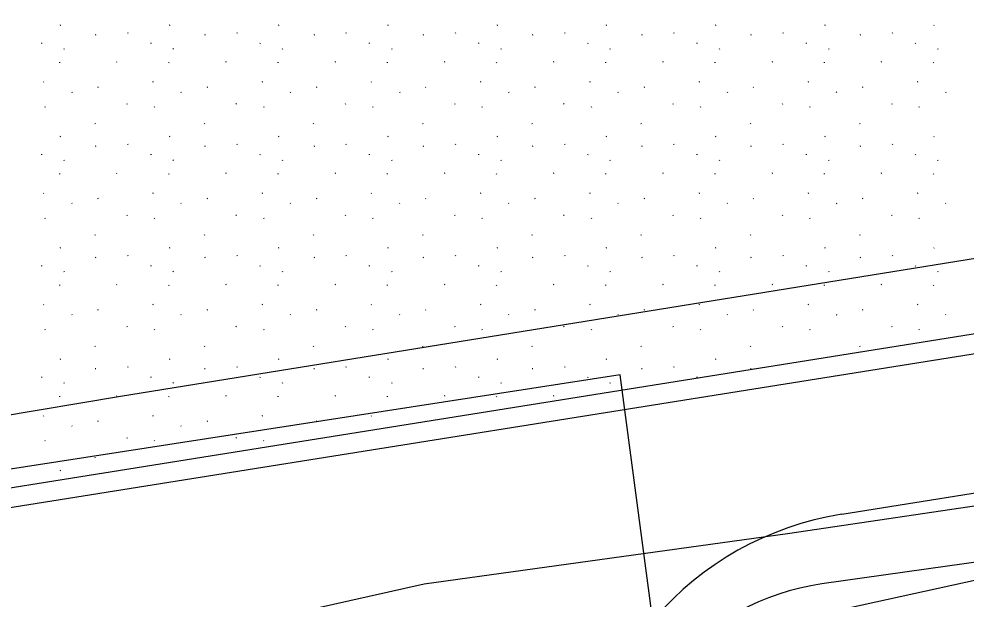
# Model space of a CAD drawing. Extents: x 419396 to 421519, y 4453567 to 4456767.
# Drawn here: x 420407.5 to 420479.8, y 4454826.5 to 4454870.7 of the extents above; entities that cross this region are included whole.
import ezdxf

# ---------------------------------------------------------------- set-up
doc = ezdxf.new("R2010")
doc.units = 0
for name, color, linetype in [('ADAKENARI1000', 7, 'Continuous'), ('KALDIRIM', 7, 'Continuous'), ('Level 22', 7, 'Continuous'), ('Level 28', 7, 'Continuous'), ('Level 41', 7, 'Continuous'), ('Level 9', 7, 'Continuous')]:
    doc.layers.add(name, color=color, linetype=linetype)

msp = doc.modelspace()

# ---------------------------------------------------------------- linework, layer by layer
at = {"layer": 'ADAKENARI1000'}
msp.add_line((420343.803, 4454824.923), (420578.432, 4454862.384), dxfattribs=at)
at = {"layer": 'KALDIRIM'}
for p, q in [((420344.065, 4454823.446), (420578.713, 4454860.91)), ((420470.301, 4454832.968), (420594.465, 4454852.792))]:
    msp.add_line(p, q, dxfattribs=at)
msp.add_arc((420474.067, 4454809.38), 23.887, 99.0713, 178.84126, dxfattribs=at)
at = {"layer": 'Level 22'}
for p, q in [((420466.16, 4454831.499), (420501.29, 4454836.687)), ((420438.443, 4454827.645), (420466.16, 4454831.499)), ((420407.76, 4454820.827), (420438.443, 4454827.645))]:
    msp.add_line(p, q, dxfattribs=at)
at = {"layer": 'Level 28'}
msp.add_line((420524.631, 4454835.566), (420468.783, 4454827.644), dxfattribs=at)
msp.add_arc((420471.415, 4454809.089), 18.741, 98.07314, 178.84126, dxfattribs=at)
at = {"layer": 'Level 41'}
for p, q in [((420410.694, 4454870.262), (420410.647, 4454870.239)), ((420419.026, 4454870.262), (420418.979, 4454870.239)), ((420427.358, 4454870.262), (420427.311, 4454870.239)), ((420435.69, 4454870.262), (420435.644, 4454870.239)), ((420444.023, 4454870.262), (420443.976, 4454870.239)), ((420452.355, 4454870.262), (420452.308, 4454870.239)), ((420460.687, 4454870.262), (420460.64, 4454870.239)), ((420469.019, 4454870.262), (420468.972, 4454870.239)), ((420477.351, 4454870.262), (420477.305, 4454870.239)), ((420413.397, 4454869.533), (420413.35, 4454869.51)), ((420415.805, 4454869.696), (420415.833, 4454869.652)), ((420421.729, 4454869.533), (420421.682, 4454869.51)), ((420424.138, 4454869.696), (420424.166, 4454869.652)), ((420430.061, 4454869.533), (420430.014, 4454869.51)), ((420432.47, 4454869.696), (420432.498, 4454869.652)), ((420438.393, 4454869.533), (420438.347, 4454869.51)), ((420440.802, 4454869.696), (420440.83, 4454869.652)), ((420446.726, 4454869.533), (420446.679, 4454869.51)), ((420449.134, 4454869.696), (420449.162, 4454869.652)), ((420455.058, 4454869.533), (420455.011, 4454869.51)), ((420457.466, 4454869.696), (420457.494, 4454869.652)), ((420463.39, 4454869.533), (420463.343, 4454869.51)), ((420465.799, 4454869.696), (420465.827, 4454869.652)), ((420471.722, 4454869.533), (420471.675, 4454869.51)), ((420474.131, 4454869.696), (420474.159, 4454869.652)), ((420409.273, 4454868.867), (420409.28, 4454868.918)), ((420417.605, 4454868.867), (420417.612, 4454868.918)), ((420425.937, 4454868.867), (420425.945, 4454868.918)), ((420434.269, 4454868.867), (420434.277, 4454868.918)), ((420442.602, 4454868.867), (420442.609, 4454868.918)), ((420450.934, 4454868.867), (420450.941, 4454868.918)), ((420459.266, 4454868.867), (420459.273, 4454868.918)), ((420467.598, 4454868.867), (420467.606, 4454868.918)), ((420475.93, 4454868.867), (420475.938, 4454868.918)), ((420410.946, 4454868.481), (420410.974, 4454868.437)), ((420419.278, 4454868.481), (420419.306, 4454868.437)), ((420427.611, 4454868.481), (420427.639, 4454868.437)), ((420435.943, 4454868.481), (420435.971, 4454868.437)), ((420444.275, 4454868.481), (420444.303, 4454868.437)), ((420452.607, 4454868.481), (420452.635, 4454868.437)), ((420460.939, 4454868.481), (420460.967, 4454868.437)), ((420469.272, 4454868.481), (420469.3, 4454868.437)), ((420477.604, 4454868.481), (420477.632, 4454868.437)), ((420410.639, 4454867.393), (420410.647, 4454867.445)), ((420415.006, 4454867.468), (420414.96, 4454867.445)), ((420418.972, 4454867.393), (420418.979, 4454867.445)), ((420423.339, 4454867.468), (420423.292, 4454867.445)), ((420427.304, 4454867.393), (420427.311, 4454867.445)), ((420431.671, 4454867.468), (420431.624, 4454867.445)), ((420435.636, 4454867.393), (420435.644, 4454867.445)), ((420440.003, 4454867.468), (420439.956, 4454867.445)), ((420443.968, 4454867.393), (420443.976, 4454867.445)), ((420448.335, 4454867.468), (420448.288, 4454867.445)), ((420452.3, 4454867.393), (420452.308, 4454867.445)), ((420456.667, 4454867.468), (420456.621, 4454867.445)), ((420460.633, 4454867.393), (420460.64, 4454867.445)), ((420465, 4454867.468), (420464.953, 4454867.445)), ((420468.965, 4454867.393), (420468.972, 4454867.445)), ((420473.332, 4454867.468), (420473.285, 4454867.445)), ((420477.297, 4454867.393), (420477.305, 4454867.445)), ((420409.438, 4454865.933), (420409.391, 4454865.911)), ((420417.77, 4454865.933), (420417.723, 4454865.911)), ((420426.102, 4454865.933), (420426.055, 4454865.911)), ((420434.434, 4454865.933), (420434.388, 4454865.911)), ((420442.767, 4454865.933), (420442.72, 4454865.911)), ((420451.099, 4454865.933), (420451.052, 4454865.911)), ((420459.431, 4454865.933), (420459.384, 4454865.911)), ((420467.763, 4454865.933), (420467.716, 4454865.911)), ((420476.095, 4454865.933), (420476.049, 4454865.911)), ((420411.553, 4454865.186), (420411.582, 4454865.142)), ((420413.579, 4454865.538), (420413.532, 4454865.516)), ((420419.886, 4454865.186), (420419.914, 4454865.142)), ((420421.911, 4454865.538), (420421.864, 4454865.516)), ((420428.218, 4454865.186), (420428.246, 4454865.142)), ((420430.243, 4454865.538), (420430.197, 4454865.516)), ((420436.55, 4454865.186), (420436.578, 4454865.142)), ((420438.576, 4454865.538), (420438.529, 4454865.516)), ((420444.882, 4454865.186), (420444.91, 4454865.142)), ((420446.908, 4454865.538), (420446.861, 4454865.516)), ((420453.214, 4454865.186), (420453.243, 4454865.142)), ((420455.24, 4454865.538), (420455.193, 4454865.516)), ((420461.547, 4454865.186), (420461.575, 4454865.142)), ((420463.572, 4454865.538), (420463.525, 4454865.516)), ((420469.879, 4454865.186), (420469.907, 4454865.142)), ((420471.904, 4454865.538), (420471.858, 4454865.516)), ((420478.211, 4454865.186), (420478.239, 4454865.142)), ((420415.751, 4454864.282), (420415.779, 4454864.239)), ((420424.083, 4454864.282), (420424.111, 4454864.239)), ((420432.415, 4454864.282), (420432.443, 4454864.239)), ((420440.748, 4454864.282), (420440.776, 4454864.239)), ((420449.08, 4454864.282), (420449.108, 4454864.239)), ((420457.412, 4454864.282), (420457.44, 4454864.239)), ((420465.744, 4454864.282), (420465.772, 4454864.239)), ((420474.076, 4454864.282), (420474.104, 4454864.239)), ((420409.508, 4454864.062), (420409.536, 4454864.018)), ((420417.84, 4454864.062), (420417.868, 4454864.018)), ((420426.172, 4454864.062), (420426.2, 4454864.018)), ((420434.504, 4454864.062), (420434.533, 4454864.018)), ((420442.837, 4454864.062), (420442.865, 4454864.018)), ((420451.169, 4454864.062), (420451.197, 4454864.018)), ((420459.501, 4454864.062), (420459.529, 4454864.018)), ((420467.833, 4454864.062), (420467.861, 4454864.018)), ((420476.165, 4454864.062), (420476.194, 4454864.018)), ((420413.315, 4454862.786), (420413.343, 4454862.743)), ((420421.647, 4454862.786), (420421.675, 4454862.743)), ((420429.979, 4454862.786), (420430.007, 4454862.743)), ((420438.312, 4454862.786), (420438.34, 4454862.743)), ((420446.644, 4454862.786), (420446.672, 4454862.743)), ((420454.976, 4454862.786), (420455.004, 4454862.743)), ((420463.308, 4454862.786), (420463.336, 4454862.743)), ((420471.64, 4454862.786), (420471.668, 4454862.743)), ((420410.694, 4454861.773), (420410.647, 4454861.75)), ((420419.026, 4454861.773), (420418.979, 4454861.75)), ((420427.358, 4454861.773), (420427.311, 4454861.75)), ((420435.69, 4454861.773), (420435.644, 4454861.75)), ((420444.023, 4454861.773), (420443.976, 4454861.75)), ((420452.355, 4454861.773), (420452.308, 4454861.75)), ((420460.687, 4454861.773), (420460.64, 4454861.75)), ((420469.019, 4454861.773), (420468.972, 4454861.75)), ((420477.351, 4454861.773), (420477.305, 4454861.75)), ((420413.397, 4454861.044), (420413.35, 4454861.021)), ((420415.805, 4454861.207), (420415.833, 4454861.163)), ((420421.729, 4454861.044), (420421.682, 4454861.021)), ((420424.138, 4454861.207), (420424.166, 4454861.163)), ((420430.061, 4454861.044), (420430.014, 4454861.021)), ((420432.47, 4454861.207), (420432.498, 4454861.163)), ((420438.393, 4454861.044), (420438.347, 4454861.021)), ((420440.802, 4454861.207), (420440.83, 4454861.163)), ((420446.726, 4454861.044), (420446.679, 4454861.021)), ((420449.134, 4454861.207), (420449.162, 4454861.163)), ((420455.058, 4454861.044), (420455.011, 4454861.021)), ((420457.466, 4454861.207), (420457.494, 4454861.163)), ((420463.39, 4454861.044), (420463.343, 4454861.021)), ((420465.799, 4454861.207), (420465.827, 4454861.163)), ((420471.722, 4454861.044), (420471.675, 4454861.021)), ((420474.131, 4454861.207), (420474.159, 4454861.163)), ((420409.273, 4454860.378), (420409.28, 4454860.429)), ((420410.946, 4454859.992), (420410.974, 4454859.949)), ((420417.605, 4454860.378), (420417.612, 4454860.429)), ((420419.278, 4454859.992), (420419.306, 4454859.949)), ((420425.937, 4454860.378), (420425.945, 4454860.429)), ((420427.611, 4454859.992), (420427.639, 4454859.949)), ((420434.269, 4454860.378), (420434.277, 4454860.429)), ((420435.943, 4454859.992), (420435.971, 4454859.949)), ((420442.602, 4454860.378), (420442.609, 4454860.429)), ((420444.275, 4454859.992), (420444.303, 4454859.949)), ((420450.934, 4454860.378), (420450.941, 4454860.429)), ((420452.607, 4454859.992), (420452.635, 4454859.949)), ((420459.266, 4454860.378), (420459.273, 4454860.429)), ((420460.939, 4454859.992), (420460.967, 4454859.949)), ((420467.598, 4454860.378), (420467.606, 4454860.429)), ((420469.272, 4454859.992), (420469.3, 4454859.949)), ((420475.93, 4454860.378), (420475.938, 4454860.429)), ((420477.604, 4454859.992), (420477.632, 4454859.949)), ((420410.639, 4454858.905), (420410.647, 4454858.956)), ((420415.006, 4454858.979), (420414.96, 4454858.956)), ((420418.972, 4454858.905), (420418.979, 4454858.956)), ((420423.339, 4454858.979), (420423.292, 4454858.956)), ((420427.304, 4454858.905), (420427.311, 4454858.956)), ((420431.671, 4454858.979), (420431.624, 4454858.956)), ((420435.636, 4454858.905), (420435.644, 4454858.956)), ((420440.003, 4454858.979), (420439.956, 4454858.956)), ((420443.968, 4454858.905), (420443.976, 4454858.956)), ((420448.335, 4454858.979), (420448.288, 4454858.956)), ((420452.3, 4454858.905), (420452.308, 4454858.956)), ((420456.667, 4454858.979), (420456.621, 4454858.956)), ((420460.633, 4454858.905), (420460.64, 4454858.956)), ((420465, 4454858.979), (420464.953, 4454858.956)), ((420468.965, 4454858.905), (420468.972, 4454858.956)), ((420473.332, 4454858.979), (420473.285, 4454858.956)), ((420477.297, 4454858.905), (420477.305, 4454858.956)), ((420409.438, 4454857.445), (420409.391, 4454857.422)), ((420413.579, 4454857.05), (420413.532, 4454857.027)), ((420417.77, 4454857.445), (420417.723, 4454857.422)), ((420421.911, 4454857.05), (420421.864, 4454857.027)), ((420426.102, 4454857.445), (420426.055, 4454857.422)), ((420430.243, 4454857.05), (420430.197, 4454857.027)), ((420434.434, 4454857.445), (420434.388, 4454857.422)), ((420438.576, 4454857.05), (420438.529, 4454857.027)), ((420442.767, 4454857.445), (420442.72, 4454857.422)), ((420446.908, 4454857.05), (420446.861, 4454857.027)), ((420451.099, 4454857.445), (420451.052, 4454857.422)), ((420455.24, 4454857.05), (420455.193, 4454857.027)), ((420459.431, 4454857.445), (420459.384, 4454857.422)), ((420463.572, 4454857.05), (420463.525, 4454857.027)), ((420467.763, 4454857.445), (420467.716, 4454857.422)), ((420471.904, 4454857.05), (420471.858, 4454857.027)), ((420476.095, 4454857.445), (420476.049, 4454857.422)), ((420411.553, 4454856.697), (420411.582, 4454856.653)), ((420419.886, 4454856.697), (420419.914, 4454856.653)), ((420428.218, 4454856.697), (420428.246, 4454856.653)), ((420436.55, 4454856.697), (420436.578, 4454856.653)), ((420444.882, 4454856.697), (420444.91, 4454856.653)), ((420453.214, 4454856.697), (420453.243, 4454856.653)), ((420461.547, 4454856.697), (420461.575, 4454856.653)), ((420469.879, 4454856.697), (420469.907, 4454856.653)), ((420478.211, 4454856.697), (420478.239, 4454856.653)), ((420415.751, 4454855.793), (420415.779, 4454855.75)), ((420424.083, 4454855.793), (420424.111, 4454855.75)), ((420432.415, 4454855.793), (420432.443, 4454855.75)), ((420440.748, 4454855.793), (420440.776, 4454855.75)), ((420449.08, 4454855.793), (420449.108, 4454855.75)), ((420457.412, 4454855.793), (420457.44, 4454855.75)), ((420465.744, 4454855.793), (420465.772, 4454855.75)), ((420474.076, 4454855.793), (420474.104, 4454855.75)), ((420409.508, 4454855.573), (420409.536, 4454855.529)), ((420417.84, 4454855.573), (420417.868, 4454855.529)), ((420426.172, 4454855.573), (420426.2, 4454855.529)), ((420434.504, 4454855.573), (420434.533, 4454855.529)), ((420442.837, 4454855.573), (420442.865, 4454855.529)), ((420451.169, 4454855.573), (420451.197, 4454855.529)), ((420459.501, 4454855.573), (420459.529, 4454855.529)), ((420467.833, 4454855.573), (420467.861, 4454855.529)), ((420476.165, 4454855.573), (420476.194, 4454855.529)), ((420413.315, 4454854.297), (420413.343, 4454854.254)), ((420421.647, 4454854.297), (420421.675, 4454854.254)), ((420429.979, 4454854.297), (420430.007, 4454854.254)), ((420438.312, 4454854.297), (420438.34, 4454854.254)), ((420446.644, 4454854.297), (420446.672, 4454854.254)), ((420454.976, 4454854.297), (420455.004, 4454854.254)), ((420463.308, 4454854.297), (420463.336, 4454854.254)), ((420471.64, 4454854.297), (420471.668, 4454854.254)), ((420410.694, 4454853.284), (420410.647, 4454853.261)), ((420415.805, 4454852.718), (420415.833, 4454852.675)), ((420419.026, 4454853.284), (420418.979, 4454853.261)), ((420424.138, 4454852.718), (420424.166, 4454852.675)), ((420427.358, 4454853.284), (420427.311, 4454853.261)), ((420432.47, 4454852.718), (420432.498, 4454852.675)), ((420435.69, 4454853.284), (420435.644, 4454853.261)), ((420440.802, 4454852.718), (420440.83, 4454852.675)), ((420444.023, 4454853.284), (420443.976, 4454853.261)), ((420449.134, 4454852.718), (420449.162, 4454852.675)), ((420452.355, 4454853.284), (420452.308, 4454853.261)), ((420457.466, 4454852.718), (420457.494, 4454852.675)), ((420460.687, 4454853.284), (420460.64, 4454853.261)), ((420465.799, 4454852.718), (420465.827, 4454852.675)), ((420469.019, 4454853.284), (420468.972, 4454853.261)), ((420474.131, 4454852.718), (420474.159, 4454852.675)), ((420477.351, 4454853.284), (420477.305, 4454853.261)), ((420413.397, 4454852.555), (420413.35, 4454852.532)), ((420421.729, 4454852.555), (420421.682, 4454852.532)), ((420430.061, 4454852.555), (420430.014, 4454852.532)), ((420438.393, 4454852.555), (420438.347, 4454852.532)), ((420446.726, 4454852.555), (420446.679, 4454852.532)), ((420455.058, 4454852.555), (420455.011, 4454852.532)), ((420463.39, 4454852.555), (420463.343, 4454852.532)), ((420471.722, 4454852.555), (420471.675, 4454852.532)), ((420409.273, 4454851.889), (420409.28, 4454851.94)), ((420410.946, 4454851.503), (420410.974, 4454851.46)), ((420417.605, 4454851.889), (420417.612, 4454851.94)), ((420419.278, 4454851.503), (420419.306, 4454851.46)), ((420425.937, 4454851.889), (420425.945, 4454851.94)), ((420427.611, 4454851.503), (420427.639, 4454851.46)), ((420434.269, 4454851.889), (420434.277, 4454851.94)), ((420435.943, 4454851.503), (420435.971, 4454851.46)), ((420442.602, 4454851.889), (420442.609, 4454851.94)), ((420444.275, 4454851.503), (420444.303, 4454851.46)), ((420450.934, 4454851.889), (420450.941, 4454851.94)), ((420452.607, 4454851.503), (420452.635, 4454851.46)), ((420459.266, 4454851.889), (420459.273, 4454851.94)), ((420460.939, 4454851.503), (420460.967, 4454851.46)), ((420467.598, 4454851.889), (420467.606, 4454851.94)), ((420469.272, 4454851.503), (420469.3, 4454851.46)), ((420475.93, 4454851.889), (420475.938, 4454851.94)), ((420477.604, 4454851.503), (420477.632, 4454851.46)), ((420410.639, 4454850.416), (420410.647, 4454850.467)), ((420415.006, 4454850.49), (420414.96, 4454850.467)), ((420418.972, 4454850.416), (420418.979, 4454850.467)), ((420423.339, 4454850.49), (420423.292, 4454850.467)), ((420427.304, 4454850.416), (420427.311, 4454850.467)), ((420431.671, 4454850.49), (420431.624, 4454850.467)), ((420435.636, 4454850.416), (420435.644, 4454850.467)), ((420440.003, 4454850.49), (420439.956, 4454850.467)), ((420443.968, 4454850.416), (420443.976, 4454850.467)), ((420448.335, 4454850.49), (420448.288, 4454850.467)), ((420452.3, 4454850.416), (420452.308, 4454850.467)), ((420456.667, 4454850.49), (420456.621, 4454850.467)), ((420460.633, 4454850.416), (420460.64, 4454850.467)), ((420465, 4454850.49), (420464.953, 4454850.467)), ((420468.965, 4454850.416), (420468.972, 4454850.467)), ((420473.332, 4454850.49), (420473.285, 4454850.467)), ((420477.297, 4454850.416), (420477.305, 4454850.467)), ((420409.438, 4454848.956), (420409.391, 4454848.933)), ((420413.579, 4454848.561), (420413.532, 4454848.538)), ((420417.77, 4454848.956), (420417.723, 4454848.933)), ((420421.911, 4454848.561), (420421.864, 4454848.538)), ((420426.102, 4454848.956), (420426.055, 4454848.933)), ((420430.243, 4454848.561), (420430.197, 4454848.538)), ((420434.434, 4454848.956), (420434.388, 4454848.933)), ((420438.576, 4454848.561), (420438.529, 4454848.538)), ((420442.767, 4454848.956), (420442.72, 4454848.933)), ((420446.908, 4454848.561), (420446.861, 4454848.538)), ((420451.099, 4454848.956), (420451.052, 4454848.933)), ((420455.24, 4454848.561), (420455.193, 4454848.538)), ((420459.431, 4454848.956), (420459.384, 4454848.933)), ((420463.572, 4454848.561), (420463.525, 4454848.538)), ((420467.763, 4454848.956), (420467.716, 4454848.933)), ((420471.904, 4454848.561), (420471.858, 4454848.538)), ((420476.095, 4454848.956), (420476.049, 4454848.933)), ((420411.553, 4454848.208), (420411.582, 4454848.164)), ((420419.886, 4454848.208), (420419.914, 4454848.164)), ((420428.218, 4454848.208), (420428.246, 4454848.164)), ((420436.55, 4454848.208), (420436.578, 4454848.164)), ((420444.882, 4454848.208), (420444.91, 4454848.164)), ((420453.214, 4454848.208), (420453.243, 4454848.164)), ((420461.547, 4454848.208), (420461.575, 4454848.164)), ((420469.879, 4454848.208), (420469.907, 4454848.164)), ((420478.211, 4454848.208), (420478.239, 4454848.164)), ((420409.508, 4454847.084), (420409.536, 4454847.04)), ((420415.751, 4454847.305), (420415.779, 4454847.261)), ((420417.84, 4454847.084), (420417.868, 4454847.04)), ((420424.083, 4454847.305), (420424.111, 4454847.261)), ((420426.172, 4454847.084), (420426.2, 4454847.04)), ((420432.415, 4454847.305), (420432.443, 4454847.261)), ((420434.504, 4454847.084), (420434.533, 4454847.04)), ((420440.748, 4454847.305), (420440.776, 4454847.261)), ((420442.837, 4454847.084), (420442.865, 4454847.04)), ((420449.08, 4454847.305), (420449.108, 4454847.261)), ((420451.169, 4454847.084), (420451.197, 4454847.04)), ((420457.412, 4454847.305), (420457.44, 4454847.261)), ((420459.501, 4454847.084), (420459.529, 4454847.04)), ((420465.744, 4454847.305), (420465.772, 4454847.261)), ((420467.833, 4454847.084), (420467.861, 4454847.04)), ((420474.076, 4454847.305), (420474.104, 4454847.261)), ((420476.165, 4454847.084), (420476.194, 4454847.04)), ((420413.315, 4454845.809), (420413.343, 4454845.765)), ((420421.647, 4454845.809), (420421.675, 4454845.765)), ((420429.979, 4454845.809), (420430.007, 4454845.765)), ((420438.312, 4454845.809), (420438.34, 4454845.765)), ((420446.644, 4454845.809), (420446.672, 4454845.765)), ((420454.976, 4454845.809), (420455.004, 4454845.765)), ((420463.308, 4454845.809), (420463.336, 4454845.765)), ((420471.64, 4454845.809), (420471.668, 4454845.765)), ((420410.694, 4454844.795), (420410.647, 4454844.772)), ((420419.026, 4454844.795), (420418.979, 4454844.772)), ((420427.358, 4454844.795), (420427.311, 4454844.772)), ((420435.69, 4454844.795), (420435.644, 4454844.772)), ((420444.023, 4454844.795), (420443.976, 4454844.772)), ((420452.355, 4454844.795), (420452.308, 4454844.772)), ((420460.687, 4454844.795), (420460.64, 4454844.772)), ((420413.397, 4454844.066), (420413.35, 4454844.043)), ((420415.805, 4454844.229), (420415.833, 4454844.186)), ((420421.729, 4454844.066), (420421.682, 4454844.043)), ((420424.138, 4454844.229), (420424.166, 4454844.186)), ((420430.061, 4454844.066), (420430.014, 4454844.043)), ((420432.47, 4454844.229), (420432.498, 4454844.186)), ((420438.393, 4454844.066), (420438.347, 4454844.043)), ((420440.802, 4454844.229), (420440.83, 4454844.186)), ((420446.726, 4454844.066), (420446.679, 4454844.043)), ((420449.134, 4454844.229), (420449.162, 4454844.186)), ((420455.058, 4454844.066), (420455.011, 4454844.043)), ((420457.466, 4454844.229), (420457.494, 4454844.186)), ((420463.39, 4454844.066), (420463.343, 4454844.043)), ((420409.273, 4454843.4), (420409.28, 4454843.452)), ((420417.605, 4454843.4), (420417.612, 4454843.452)), ((420425.937, 4454843.4), (420425.945, 4454843.452)), ((420434.269, 4454843.4), (420434.277, 4454843.452)), ((420442.602, 4454843.4), (420442.609, 4454843.452)), ((420450.934, 4454843.4), (420450.941, 4454843.452)), ((420459.266, 4454843.4), (420459.273, 4454843.452)), ((420410.946, 4454843.015), (420410.974, 4454842.971)), ((420419.278, 4454843.015), (420419.306, 4454842.971)), ((420427.611, 4454843.015), (420427.639, 4454842.971)), ((420435.943, 4454843.015), (420435.971, 4454842.971)), ((420444.275, 4454843.015), (420444.303, 4454842.971)), ((420452.607, 4454843.015), (420452.635, 4454842.971)), ((420410.639, 4454841.927), (420410.647, 4454841.978)), ((420415.006, 4454842.001), (420414.96, 4454841.978)), ((420418.972, 4454841.927), (420418.979, 4454841.978)), ((420423.339, 4454842.001), (420423.292, 4454841.978)), ((420427.304, 4454841.927), (420427.311, 4454841.978)), ((420431.671, 4454842.001), (420431.624, 4454841.978)), ((420435.636, 4454841.927), (420435.644, 4454841.978)), ((420440.003, 4454842.001), (420439.956, 4454841.978)), ((420443.968, 4454841.927), (420443.976, 4454841.978)), ((420448.335, 4454842.001), (420448.288, 4454841.978)), ((420409.438, 4454840.467), (420409.391, 4454840.444)), ((420417.77, 4454840.467), (420417.723, 4454840.444)), ((420426.102, 4454840.467), (420426.055, 4454840.444)), ((420434.434, 4454840.467), (420434.388, 4454840.444)), ((420411.553, 4454839.719), (420411.582, 4454839.675)), ((420413.579, 4454840.072), (420413.532, 4454840.049)), ((420419.886, 4454839.719), (420419.914, 4454839.675)), ((420421.911, 4454840.072), (420421.864, 4454840.049)), ((420428.218, 4454839.719), (420428.246, 4454839.675)), ((420430.243, 4454840.072), (420430.197, 4454840.049)), ((420438.576, 4454840.072), (420438.529, 4454840.049)), ((420409.508, 4454838.595), (420409.536, 4454838.552)), ((420415.751, 4454838.816), (420415.779, 4454838.772)), ((420417.84, 4454838.595), (420417.868, 4454838.552)), ((420424.083, 4454838.816), (420424.111, 4454838.772)), ((420426.172, 4454838.595), (420426.2, 4454838.552)), ((420413.315, 4454837.32), (420413.343, 4454837.276)), ((420410.694, 4454836.306), (420410.647, 4454836.283))]:
    msp.add_line(p, q, dxfattribs=at)
at = {"layer": 'Level 9'}
for p, q in [((420593.792, 4454870.74), (420415.276, 4454841.947)), ((420453.395, 4454843.607), (420335.353, 4454825.297)), ((420456.43, 4454820.609), (420453.395, 4454843.607)), ((420415.276, 4454841.947), (420315.973, 4454825.247))]:
    msp.add_line(p, q, dxfattribs=at)
msp.add_lwpolyline([(420624.432, 4454853.526), (420524.259, 4454837.532), (420256.413, 4454778.792), (420232.074, 4454762.375), (420226.4, 4454671.579), (420198.862, 4454673.3)], dxfattribs=at)

doc.saveas('drawing.dxf')
